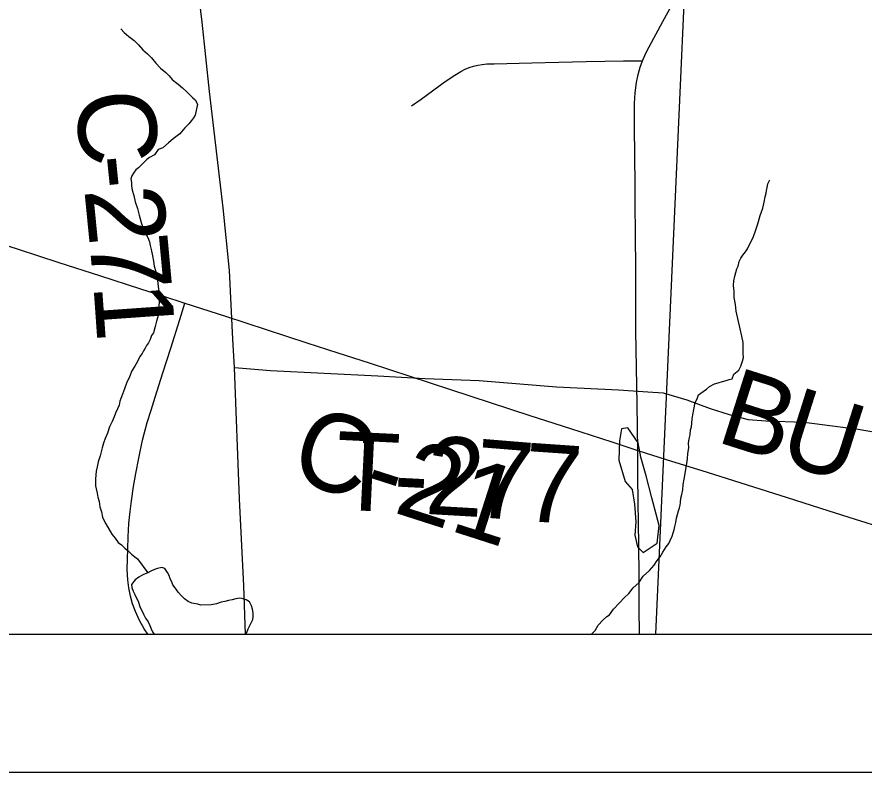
# Model space of a CAD drawing. Extents: x -6.1 to 38, y -7.7 to 22.
# Drawn here: x 5.252 to 5.867, y 14 to 14.548 of the extents above; entities that cross this region are included whole.
import ezdxf

# ---------------------------------------------------------------- set-up
doc = ezdxf.new("R2010")
doc.units = 0
for name, color, linetype in [('GM_X_Corporation', 7, 'Continuous'), ('GM_X_County_Road', 7, 'Continuous'), ('GM_X_County_Road_Text', 7, 'Continuous'), ('GM_X_Minor_Lake', 7, 'Continuous'), ('GM_X_Minor_River', 7, 'Continuous'), ('GM_X_Township_Road', 7, 'Continuous'), ('GM_X_Township_Road_Text', 7, 'Continuous'), ('SH_Data', 7, 'Continuous')]:
    doc.layers.add(name, color=color, linetype=linetype)

msp = doc.modelspace()

# ---------------------------------------------------------------- linework, layer by layer
at = {"layer": 'GM_X_Corporation'}
for points in [[(3.19219, 14.1), (8.25437, 14.1), (8.26188, 14.35188), (8.27757, 14.87811), (8.1023, 14.88375), (7.88923, 14.89059), (7.27984, 14.90301), (6.7864, 14.92029), (6.27951, 14.93803), (5.74746, 14.95956), (5.18977, 14.97327), (5.0967, 14.97556), (4.28061, 14.99995), (4.24786, 15.00093), (3.22473, 15.03847), (3.22164, 14.89402), (3.20818, 14.53184), (3.19363, 14.14313)], [(5.71562, 14.1), (6.25814, 14.1), (6.28581, 14.93893), (5.94215, 14.95026), (5.75401, 14.95646)]]:
    msp.add_lwpolyline(points, close=True, dxfattribs=at)
msp.add_lwpolyline([(2.1, 14.1), (7.09053, 14.1), (7.08793, 14.30152), (7.08792, 14.30249), (7.08348, 14.64684), (6.92412, 14.64231), (6.92388, 14.6423), (5.75382, 14.60904), (5.75125, 14.60894), (4.99059, 14.57895)], dxfattribs=at)
at = {"layer": 'GM_X_County_Road'}
for points in [[(5.41783, 14.1), (5.4165, 14.13529), (5.41348, 14.19839), (5.40985, 14.29382), (5.40865, 14.31427), (5.40604, 14.36402), (5.40163, 14.40955), (5.3916, 14.494), (5.38639, 14.54434), (5.38438, 14.56059), (5.38157, 14.57503), (5.37696, 14.58546), (5.36588, 14.59988), (5.3567, 14.61154), (5.34487, 14.62036), (5.33464, 14.62317), (5.31799, 14.62457), (5.25942, 14.62617), (5.21349, 14.62718)], [(5.70261, 14.23347), (5.70237, 14.25032), (5.70213, 14.26717), (5.70174, 14.2936), (5.70134, 14.32003), (5.70128, 14.34114), (5.70121, 14.36224), (5.70096, 14.39331), (5.70083, 14.40986), (5.70071, 14.4264), (5.70054, 14.44737), (5.70036, 14.46834), (5.70025, 14.48539), (5.70085, 14.49322), (5.7018, 14.5007), (5.70302, 14.50647), (5.70449, 14.51172), (5.70613, 14.51622), (5.70851, 14.52179), (5.71093, 14.52646), (5.7209, 14.54498), (5.73129, 14.56403)], [(5.22314, 14.38904), (5.25271, 14.37949), (5.28227, 14.36994), (5.31184, 14.36039), (5.3414, 14.35084), (5.3575, 14.34564), (5.3736, 14.34045), (5.40316, 14.33087), (5.43272, 14.3213), (5.46227, 14.31172), (5.4849, 14.30439), (5.50751, 14.29706), (5.53705, 14.28743), (5.56659, 14.27781), (5.59548, 14.26839), (5.62437, 14.25897), (5.65391, 14.24935), (5.66885, 14.24448), (5.68378, 14.23962), (5.70261, 14.23347), (5.72335, 14.22698), (5.75297, 14.21763), (5.78207, 14.20843), (5.81117, 14.19923), (5.8408, 14.1899), (5.86068, 14.18363), (5.88055, 14.17737)], [(5.70399, 14.1), (5.70381, 14.1191), (5.7036, 14.1421), (5.70338, 14.1651), (5.70303, 14.19616), (5.70282, 14.21481), (5.70261, 14.23347)]]:
    msp.add_lwpolyline(points, dxfattribs=at)
at = {"layer": 'GM_X_Minor_Lake'}
msp.add_line((5.69359, 14.21088), (5.69851, 14.20521), dxfattribs=at)
for points in [[(5.69851, 14.20521), (5.70042, 14.1946), (5.70121, 14.18171), (5.70048, 14.17186), (5.70239, 14.16353), (5.70655, 14.15936), (5.71673, 14.16621), (5.71821, 14.1791), (5.71287, 14.19917), (5.70868, 14.21508), (5.70487, 14.22871), (5.70296, 14.23895), (5.69538, 14.24992), (5.69085, 14.24915), (5.68936, 14.24043), (5.68902, 14.22641), (5.69359, 14.21088)], [(5.37623, 14.12381), (5.37355, 14.12567), (5.37124, 14.12792), (5.36893, 14.13055), (5.36739, 14.1328), (5.36507, 14.13581), (5.36429, 14.13808), (5.36312, 14.14034), (5.36234, 14.14261), (5.36117, 14.14487), (5.35924, 14.14788), (5.35695, 14.14861), (5.35392, 14.14781), (5.35166, 14.14702), (5.34901, 14.14585), (5.34675, 14.14468), (5.34373, 14.1435), (5.34034, 14.14156), (5.33771, 14.13962), (5.33509, 14.13617), (5.33512, 14.1339), (5.33629, 14.13126), (5.33746, 14.12899), (5.33863, 14.12635), (5.33979, 14.12409), (5.34137, 14.11955), (5.34253, 14.11729), (5.3437, 14.11465), (5.34526, 14.11163), (5.34719, 14.109), (5.34836, 14.10635), (5.34915, 14.10409), (5.35031, 14.10182), (5.35156, 14.1)], [(5.41804, 14.1), (5.41863, 14.10121), (5.41974, 14.10388), (5.42307, 14.11076), (5.42342, 14.11304), (5.42339, 14.1157), (5.42297, 14.11835), (5.42219, 14.12062), (5.42063, 14.12364), (5.41834, 14.12513), (5.41605, 14.12586), (5.41377, 14.1262), (5.41074, 14.12578), (5.40809, 14.12499), (5.40544, 14.12458), (5.40279, 14.12378), (5.40014, 14.12337), (5.39674, 14.12218), (5.39296, 14.12137), (5.38537, 14.12127), (5.38308, 14.122), (5.3789, 14.1227), (5.37623, 14.12381)]]:
    msp.add_lwpolyline(points, dxfattribs=at)
at = {"layer": 'GM_X_Minor_River'}
for points in [[(5.32731, 14.53958), (5.32965, 14.53697), (5.33314, 14.534), (5.33701, 14.53105), (5.34011, 14.52807), (5.34324, 14.52434), (5.34672, 14.52138), (5.34945, 14.5184), (5.35257, 14.51466), (5.35607, 14.51094), (5.35994, 14.50798), (5.36228, 14.50537), (5.36462, 14.50277), (5.36694, 14.50092), (5.36887, 14.49944), (5.37197, 14.49685), (5.37547, 14.4935), (5.37741, 14.49164), (5.37935, 14.48978), (5.38129, 14.48793), (5.38288, 14.48492), (5.38115, 14.4769), (5.38005, 14.47498), (5.37857, 14.47305), (5.37672, 14.47072), (5.37374, 14.46762), (5.37002, 14.46336), (5.36515, 14.45983), (5.3618, 14.45672), (5.35768, 14.45321), (5.35429, 14.452), (5.35171, 14.44814), (5.34794, 14.44616), (5.34608, 14.4446), (5.34197, 14.44071), (5.34011, 14.43877), (5.33824, 14.43721), (5.33639, 14.43489), (5.33529, 14.43296), (5.33458, 14.43067), (5.33502, 14.42802), (5.33507, 14.42574), (5.33552, 14.42233), (5.33674, 14.41855), (5.3376, 14.41401), (5.33922, 14.40911), (5.34047, 14.40419), (5.34211, 14.39891), (5.34373, 14.394), (5.34532, 14.39062), (5.3469, 14.38799), (5.34811, 14.38498), (5.34854, 14.38233), (5.34937, 14.3793), (5.35023, 14.37476), (5.35107, 14.37098), (5.35153, 14.36719), (5.35275, 14.36342), (5.35361, 14.35887), (5.35408, 14.3547), (5.35455, 14.35053), (5.35501, 14.34674), (5.35507, 14.34408), (5.35513, 14.34104), (5.35422, 14.33039), (5.35314, 14.32732), (5.35208, 14.3235), (5.35104, 14.31891), (5.34956, 14.31698), (5.34848, 14.31392), (5.34739, 14.31162), (5.34591, 14.30968), (5.34481, 14.30776), (5.34371, 14.30583), (5.34261, 14.30391), (5.34113, 14.3016), (5.33931, 14.29814), (5.33748, 14.29468), (5.33527, 14.29121), (5.33346, 14.28699), (5.33127, 14.28238), (5.32984, 14.27817), (5.3284, 14.27434), (5.32732, 14.27127), (5.3266, 14.26936), (5.32591, 14.2663), (5.32482, 14.26362), (5.32337, 14.26055), (5.32229, 14.25787), (5.32084, 14.25441), (5.31902, 14.25057), (5.31759, 14.24598), (5.31577, 14.24214), (5.31471, 14.2387), (5.31364, 14.23526), (5.31293, 14.23258), (5.31224, 14.22952), (5.31081, 14.22531), (5.31012, 14.2215), (5.30943, 14.21844), (5.30911, 14.21577)], [(5.77251, 14.35658), (5.77319, 14.36001), (5.7746, 14.36537), (5.7757, 14.36729), (5.77639, 14.37072), (5.77748, 14.37303), (5.77895, 14.37534), (5.78081, 14.37766), (5.78228, 14.37997), (5.78374, 14.38305), (5.7852, 14.38574), (5.78666, 14.38881), (5.78809, 14.39302), (5.78988, 14.398), (5.79166, 14.40412), (5.79344, 14.40948), (5.7945, 14.41368), (5.79518, 14.4175), (5.79588, 14.42017), (5.79622, 14.42208), (5.79655, 14.42437), (5.79725, 14.42704), (5.79835, 14.42935), (5.79872, 14.42974)], [(5.66908, 14.1), (5.66917, 14.10009), (5.67178, 14.10281), (5.67398, 14.10666), (5.67732, 14.11015), (5.68031, 14.11287), (5.68219, 14.11405), (5.68514, 14.1183), (5.68924, 14.12257), (5.69295, 14.12683), (5.69631, 14.12956), (5.69927, 14.13381), (5.70338, 14.13732), (5.70669, 14.14233), (5.71118, 14.14623), (5.71452, 14.1501), (5.71673, 14.15357), (5.71895, 14.15628), (5.72078, 14.15974), (5.72336, 14.16359), (5.72521, 14.16592), (5.7263, 14.16822), (5.72776, 14.17129), (5.72847, 14.17359), (5.72918, 14.17588), (5.72952, 14.17817), (5.73021, 14.18123), (5.73091, 14.18428), (5.73161, 14.18696), (5.73232, 14.18963), (5.73303, 14.19193), (5.73337, 14.19384), (5.73371, 14.19574), (5.73402, 14.19879), (5.73473, 14.20147), (5.73541, 14.2049), (5.73571, 14.20871), (5.73639, 14.21252), (5.73843, 14.22397), (5.73874, 14.2274), (5.73904, 14.2312), (5.73971, 14.2354), (5.73964, 14.23882), (5.73995, 14.24186), (5.74065, 14.24492), (5.74096, 14.24834), (5.74167, 14.25064), (5.74199, 14.25331), (5.74231, 14.25636), (5.74262, 14.2594), (5.7433, 14.26322), (5.74434, 14.26818), (5.7458, 14.27087), (5.74688, 14.27394), (5.75025, 14.27629), (5.7525, 14.27786), (5.75474, 14.27981), (5.7585, 14.28179), (5.76115, 14.28261), (5.76418, 14.28343), (5.76682, 14.28425), (5.76909, 14.28506), (5.77136, 14.28549), (5.77243, 14.28893), (5.77617, 14.29168), (5.77763, 14.29475), (5.7787, 14.29819), (5.7794, 14.30087), (5.77934, 14.30352), (5.77926, 14.30732), (5.77917, 14.31188), (5.77831, 14.31642), (5.77705, 14.32172), (5.77412, 14.33457), (5.77363, 14.3395), (5.77277, 14.34443), (5.77267, 14.34898), (5.7722, 14.35315), (5.77251, 14.35658)], [(5.30911, 14.21577), (5.30879, 14.21273), (5.30884, 14.21045), (5.3089, 14.20779), (5.30932, 14.20552), (5.31015, 14.2025), (5.31059, 14.19947), (5.31142, 14.19644), (5.31188, 14.19265), (5.3131, 14.18888), (5.31395, 14.1851), (5.31514, 14.18246), (5.31633, 14.18021), (5.32068, 14.1727), (5.32302, 14.16971), (5.32537, 14.16672), (5.32769, 14.16487), (5.33002, 14.16265), (5.33273, 14.16042), (5.33506, 14.15819), (5.33738, 14.15634), (5.33932, 14.15487), (5.34675, 14.14468)]]:
    msp.add_lwpolyline(points, dxfattribs=at)
at = {"layer": 'GM_X_Township_Road'}
for points in [[(5.53839, 14.48369), (5.54538, 14.48861), (5.56286, 14.50139), (5.56974, 14.50587), (5.57407, 14.50852), (5.57738, 14.51024), (5.58032, 14.51149), (5.58335, 14.51249), (5.58648, 14.51324), (5.58965, 14.51371), (5.59316, 14.51409), (5.59831, 14.51425), (5.62576, 14.51491), (5.64542, 14.5154), (5.66509, 14.51589), (5.69228, 14.51636), (5.70613, 14.51622)], [(5.34674, 14.1), (5.34415, 14.10389), (5.3408, 14.11012), (5.33792, 14.11646), (5.33577, 14.12221), (5.33421, 14.1276), (5.33301, 14.13382), (5.3323, 14.13957), (5.33194, 14.14711), (5.3323, 14.16208), (5.33266, 14.17081), (5.33314, 14.18051), (5.33397, 14.18913), (5.33505, 14.19691), (5.33649, 14.20732), (5.33805, 14.21666), (5.3402, 14.22792), (5.34307, 14.24097), (5.34642, 14.25365), (5.34918, 14.26275), (5.35205, 14.27209), (5.3578, 14.28993), (5.36354, 14.30776), (5.37013, 14.3286), (5.3736, 14.34045)], [(5.40985, 14.29382), (5.43593, 14.29141), (5.51396, 14.2876), (5.54826, 14.28579), (5.58757, 14.28419), (5.64373, 14.27957), (5.68877, 14.27755), (5.70997, 14.27606)], [(5.70997, 14.27606), (5.72107, 14.27527), (5.73836, 14.27027), (5.75525, 14.26393), (5.76909, 14.25952), (5.78294, 14.25591), (5.79577, 14.25491), (5.82365, 14.2541), (5.86276, 14.24889), (5.92153, 14.23866)]]:
    msp.add_lwpolyline(points, dxfattribs=at)
at = {"layer": 'SH_Data'}
for p, q in [((2.1, 14.1), (8.9, 14.1)), ((2, 14), (9, 14))]:
    msp.add_line(p, q, dxfattribs=at)

# ---------------------------------------------------------------- texts
at = {"layer": 'GM_X_County_Road_Text'}
for s, height, rotation, p in [('C', 0.05682, 275.84109, (5.29357, 14.49257)), ('-', 0.05682, 275.80226, (5.29831, 14.44615)), ('2', 0.05682, 275.65002, (5.30067, 14.42298)), ('7', 0.05682, 275.28443, (5.30411, 14.38824)), ('1', 0.05682, 274.0415, (5.3073, 14.35372)), ('B', 0.05682, 342.35005, (5.7583, 14.24028)), ('U', 0.05682, 342.34956, (5.80277, 14.22613)), ('C-21', 0.056818, 342.21534, (5.44803, 14.2133))]:
    msp.add_text(s, height=height, rotation=rotation, dxfattribs=at).set_placement(p)
at = {"layer": 'GM_X_Township_Road_Text'}
for s, rotation, p in [('T', 357.14894, (5.48188, 14.19079)), ('2', 356.70932, (5.54752, 14.18749)), ('7', 355.31631, (5.5821, 14.18551)), ('7', 356.01642, (5.61773, 14.18259)), ('-', 357.06353, (5.52431, 14.18868))]:
    msp.add_text(s, height=0.05682, rotation=rotation, dxfattribs=at).set_placement(p)

doc.saveas('drawing.dxf')
